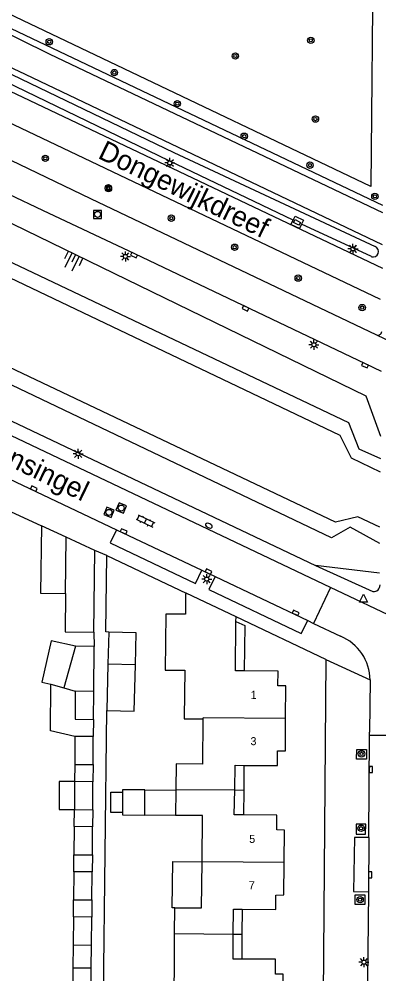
# Model space of a CAD drawing. Extents: x 124000 to 128010, y 398999 to 403000.
# Drawn here: x 127540.4 to 127585.4, y 399093.9 to 399213.2 of the extents above; entities that cross this region are included whole.
import ezdxf

# ---------------------------------------------------------------- set-up
doc = ezdxf.new("R2010")
doc.units = 0
for name, color, linetype in [('gg-afsc-erfafscheiding', 7, 'Continuous'), ('gg-anno-huisnummerreeks BGT', 7, 'Continuous'), ('gg-anno-openbare ruimte label', 7, 'Continuous'), ('gg-bbg-bijgebouw', 7, 'Continuous'), ('gg-bbg-gedigitaliseerde bebouwing', 7, 'Continuous'), ('gg-bbg-gedigitaliseerde bijgebouw', 7, 'Continuous'), ('gg-bbg-hoofdgebouw', 7, 'Continuous'), ('gg-bbg-luifel en loopbrug', 7, 'Continuous'), ('gg-bbg-tussenscheiding', 7, 'Continuous'), ('gg-knt-BGT kruinlijn', 7, 'Continuous'), ('gg-knt-verharding', 7, 'Continuous'), ('gg-knt-verharding nz', 7, 'Continuous'), ('gg-kntw-beschoeiing', 7, 'Continuous'), ('gg-kntw-greppel-droge sloot', 7, 'Continuous'), ('gt-grn-groengrens', 7, 'Continuous'), ('gt-grn-weggrens', 7, 'Continuous'), ('gt-symb-boom', 7, 'Continuous'), ('gt-symb-brandkraan', 7, 'Continuous'), ('gt-symb-klinker verharding', 7, 'Continuous'), ('gt-symb-kolk', 7, 'Continuous'), ('gt-symb-kolk center center', 7, 'Continuous'), ('gt-symb-lichtmast', 7, 'Continuous'), ('gt-symb-rioolschacht', 7, 'Continuous'), ('gt-symb-talud symbool', 7, 'Continuous'), ('gt-symb-waterafsluiter', 7, 'Continuous')]:
    doc.layers.add(name, color=color, linetype=linetype)

# ---------------------------------------------------------------- blocks, each defined once
blk = doc.blocks.new('gt0-BOOM')
at = {"layer": 'gt-symb-boom'}
for radius in [0.4, 0.2]:
    blk.add_circle((0, 0), radius, dxfattribs=at)
blk = doc.blocks.new('gt0-LMAST')
at = {"layer": 'gt-symb-lichtmast'}
for p, q in [((-0.18, 0.17), (-0.45, 0.44)), ((-0.01, 0.25), (-0.01, 0.62)), ((0.17, 0.17), (0.44, 0.44)), ((-0.26, 0), (-0.63, 0)), ((-0.18, -0.18), (-0.45, -0.45)), ((-0.01, -0.25), (-0.01, -0.63)), ((0.44, -0.45), (0.17, -0.18)), ((0.24, 0), (0.62, 0))]:
    blk.add_line(p, q, dxfattribs=at)
blk.add_circle((-0.01, 0), 0.25, dxfattribs=at)
blk = doc.blocks.new('gt0-KOLK')
at = {"layer": 'gt-symb-kolk'}
blk.add_lwpolyline([(0, 0), (0.38, 0), (0.38, 0.4), (-0.38, 0.4), (-0.38, 0), (0, 0)], dxfattribs=at)
blk = doc.blocks.new('gt0-WAFSL')
at = {"layer": 'gt-symb-waterafsluiter'}
for p, q in [((-0.5, -0.33), (0, 0.67)), ((0, 0.67), (0.5, -0.33)), ((0.5, -0.33), (-0.5, -0.33))]:
    blk.add_line(p, q, dxfattribs=at)
blk = doc.blocks.new('gt0-BR')
at = {"layer": 'gt-symb-brandkraan'}
for centre, radius, start, end in [((-0.24, 0), 0.206, 107.5669, 252.4331), ((0.6, -2.66), 3, 106.892, 107.5669), ((0, -0.69), 0.938, 73.108, 106.892), ((-0.6, -2.66), 3, 72.4331, 73.108), ((0.24, 0), 0.206, 287.567, 72.4331), ((0.6, 2.66), 3, 252.4331, 253.108), ((0, 0.69), 0.938, 253.108, 286.8921), ((-0.6, 2.66), 3, 286.8921, 287.567)]:
    blk.add_arc(centre, radius, start, end, dxfattribs=at)
blk = doc.blocks.new('gt0-KL1')
at = {"layer": 'gt-symb-klinker verharding'}
for p, q in [((-1.15, 0.3), (1.15, 0.3)), ((-1, -0.3), (-1, 0.3)), ((-0.5, 0.3), (-0.5, 0.45)), ((0, -0.3), (0, 0.3)), ((0.5, 0.3), (0.5, 0.45)), ((1, -0.3), (1, 0.3)), ((-1.15, -0.3), (1.15, -0.3)), ((-0.5, -0.45), (-0.5, -0.3)), ((0.5, -0.45), (0.5, -0.3))]:
    blk.add_line(p, q, dxfattribs=at)
blk = doc.blocks.new('gt0-RS')
at = {"layer": 'gt-symb-rioolschacht'}
blk.add_lwpolyline([(-0.5, -0.5), (0.5, -0.5), (0.5, 0.5), (-0.5, 0.5)], close=True, dxfattribs=at)
blk.add_circle((0, 0), 0.375, dxfattribs=at)
blk = doc.blocks.new('gt0-KOLKCC')
at = {"layer": 'gt-symb-kolk center center'}
blk.add_lwpolyline([(-0.38, 0.2), (0.37, 0.2), (0.37, -0.2), (-0.38, -0.2)], close=True, dxfattribs=at)
blk = doc.blocks.new('gt0-TALUD_1')
at = {"layer": 'gt-symb-talud symbool'}
for p, q in [((-1, -1), (-1, 0)), ((-0.5, -2), (-0.5, 0)), ((0, -1), (0, 0)), ((0.5, -2), (0.5, 0)), ((1, -1), (1, 0))]:
    blk.add_line(p, q, dxfattribs=at)

msp = doc.modelspace()

# ---------------------------------------------------------------- linework, layer by layer
at = {"layer": 'gg-afsc-erfafscheiding'}
for p, q in [((127551.34, 399146.14), (127561.26, 399141.44)), ((127549.72, 399136.56), (127549.74, 399134.79)), ((127550.79, 399081.01), (127551.32, 399126.78))]:
    msp.add_line(p, q, dxfattribs=at)
msp.add_lwpolyline([(127551.57, 399136.57), (127551.23, 399136.6), (127551.34, 399146.14)], dxfattribs=at)
at = {"layer": 'gg-bbg-bijgebouw'}
for p, q in [((127546.26, 399148.42), (127543.17, 399149.85)), ((127549.82, 399146.77), (127546.26, 399148.42)), ((127549.72, 399136.56), (127549.82, 399146.77)), ((127555.02, 399136.5), (127551.57, 399136.57))]:
    msp.add_line(p, q, dxfattribs=at)
at = {"layer": 'gg-bbg-gedigitaliseerde bebouwing'}
for p, q in [((127559.82, 399098.91), (127559.85, 399102.14)), ((127559.79, 399095.69), (127559.82, 399098.91)), ((127559.73, 399089.91), (127559.79, 399095.69))]:
    msp.add_line(p, q, dxfattribs=at)
for points in [[(127563.24, 399107.88), (127563.29, 399113.67), (127559.94, 399113.68)], [(127559.85, 399102.14), (127563.18, 399102.11), (127563.24, 399107.88)]]:
    msp.add_lwpolyline(points, dxfattribs=at)
at = {"layer": 'gg-bbg-gedigitaliseerde bijgebouw'}
for p, q in [((127551.57, 399136.57), (127551.47, 399132.58)), ((127554.92, 399132.5), (127555.02, 399136.5)), ((127547.44, 399134.81), (127545.97, 399129.6)), ((127549.74, 399134.79), (127547.44, 399134.81)), ((127549.7, 399129.16), (127549.74, 399134.79)), ((127554.92, 399132.5), (127551.47, 399132.58)), ((127545.97, 399129.6), (127547.4, 399129.18)), ((127549.67, 399125.67), (127549.7, 399129.16)), ((127547.35, 399123.55), (127547.32, 399120.04)), ((127549.65, 399123.54), (127547.35, 399123.55)), ((127549.63, 399120.03), (127549.65, 399123.54)), ((127547.32, 399120.04), (127549.63, 399120.03)), ((127547.31, 399117.91), (127547.28, 399114.4)), ((127549.61, 399117.89), (127547.31, 399117.91)), ((127549.58, 399114.38), (127549.61, 399117.89)), ((127553.31, 399116.58), (127553.29, 399114.04)), ((127556.08, 399113.71), (127556.11, 399116.85)), ((127547.28, 399114.4), (127549.58, 399114.38)), ((127547.26, 399112.27), (127547.23, 399108.76)), ((127549.56, 399112.25), (127547.26, 399112.27)), ((127549.53, 399108.75), (127549.56, 399112.25)), ((127547.23, 399108.76), (127549.53, 399108.75)), ((127547.21, 399106.64), (127547.18, 399103.14)), ((127549.51, 399106.62), (127547.21, 399106.64)), ((127549.48, 399103.11), (127549.51, 399106.62)), ((127547.18, 399103.14), (127549.48, 399103.11)), ((127547.16, 399100.99), (127547.13, 399097.49)), ((127549.46, 399100.98), (127547.16, 399100.99)), ((127549.44, 399097.47), (127549.46, 399100.98)), ((127547.13, 399097.49), (127549.44, 399097.47)), ((127547.1, 399094.59), (127547.07, 399090.48)), ((127549.4, 399094.57), (127547.1, 399094.59)), ((127549.37, 399090.46), (127549.4, 399094.57))]:
    msp.add_line(p, q, dxfattribs=at)
for points in [[(127543.17, 399149.85), (127543.06, 399141.43), (127546.17, 399141.39)], [(127546.17, 399141.39), (127546.12, 399136.6), (127549.72, 399136.56)], [(127547.4, 399129.18), (127547.37, 399125.68), (127549.67, 399125.67)], [(127556.11, 399116.85), (127553.32, 399116.88), (127553.31, 399116.58)], [(127553.29, 399114.04), (127553.29, 399113.73), (127556.08, 399113.71)]]:
    msp.add_lwpolyline(points, dxfattribs=at)
at = {"layer": 'gg-bbg-hoofdgebouw'}
for p, q in [((127567.5, 399138.5), (127561.26, 399141.44)), ((127567.49, 399137.91), (127567.5, 399138.5)), ((127559.97, 399116.82), (127559.94, 399113.68)), ((127559.97, 399116.91), (127559.97, 399116.82))]:
    msp.add_line(p, q, dxfattribs=at)
for points in [[(127561.26, 399141.44), (127561.19, 399141.3), (127561.17, 399138.8), (127558.72, 399138.82), (127558.64, 399131.84), (127561.09, 399131.81), (127561.02, 399125.9)], [(127568.52, 399131.72), (127567.42, 399131.72), (127567.49, 399137.91)], [(127573.7, 399125.79), (127573.71, 399129.85), (127572.74, 399129.87), (127572.75, 399131.71), (127568.52, 399131.72)], [(127563.36, 399125.74), (127563.31, 399120.09), (127560.01, 399120.13), (127559.97, 399116.91)], [(127561.02, 399125.9), (127561.02, 399125.76), (127563.36, 399125.74)], [(127568.48, 399119.93), (127572.68, 399119.9), (127572.67, 399121.75), (127573.68, 399121.73), (127573.7, 399125.79)], [(127567.33, 399116.85), (127567.38, 399119.94), (127568.48, 399119.93)], [(127568.44, 399113.73), (127567.26, 399113.74), (127567.33, 399116.85)], [(127573.51, 399107.79), (127573.55, 399111.84), (127572.58, 399111.86), (127572.59, 399113.71), (127568.44, 399113.73)], [(127568.27, 399101.95), (127572.47, 399101.91), (127572.49, 399103.73), (127573.48, 399103.74), (127573.51, 399107.79)], [(127567.15, 399098.85), (127567.17, 399101.96), (127568.27, 399101.95)], [(127568.22, 399095.73), (127567.12, 399095.73), (127567.15, 399098.85)], [(127573.35, 399089.79), (127573.39, 399093.86), (127572.41, 399093.86), (127572.42, 399095.71), (127568.22, 399095.73)]]:
    msp.add_lwpolyline(points, dxfattribs=at)
at = {"layer": 'gg-bbg-luifel en loopbrug'}
for p, q in [((127567.49, 399137.91), (127568.58, 399137.4)), ((127568.58, 399137.4), (127568.52, 399131.72)), ((127551.47, 399132.58), (127551.32, 399126.78)), ((127544.35, 399130.08), (127545.97, 399129.6)), ((127549.67, 399125.67), (127549.65, 399123.54)), ((127547.32, 399120.04), (127547.31, 399117.91)), ((127549.63, 399120.03), (127549.61, 399117.89)), ((127568.48, 399119.93), (127568.46, 399116.84)), ((127556.11, 399116.85), (127559.97, 399116.82)), ((127567.33, 399116.85), (127568.46, 399116.84)), ((127568.46, 399116.84), (127568.44, 399113.73)), ((127547.26, 399112.27), (127547.28, 399114.4)), ((127549.58, 399114.38), (127549.56, 399112.25)), ((127559.94, 399113.68), (127556.08, 399113.71)), ((127547.21, 399106.64), (127547.23, 399108.76)), ((127549.53, 399108.75), (127549.51, 399106.62)), ((127547.16, 399100.99), (127547.18, 399103.14)), ((127549.48, 399103.11), (127549.46, 399100.98)), ((127568.27, 399101.95), (127568.24, 399098.84)), ((127567.15, 399098.85), (127568.24, 399098.84)), ((127568.24, 399098.84), (127568.22, 399095.73)), ((127547.13, 399097.49), (127547.1, 399094.59)), ((127549.4, 399094.57), (127549.44, 399097.47))]:
    msp.add_line(p, q, dxfattribs=at)
for points in [[(127547.44, 399134.81), (127544.39, 399135.5), (127543.22, 399130.33), (127544.35, 399130.08)], [(127551.32, 399126.78), (127554.77, 399126.7), (127554.92, 399132.5)], [(127547.35, 399123.55), (127544.3, 399124.23), (127544.35, 399130.08)], [(127547.31, 399117.91), (127545.38, 399117.92), (127545.36, 399114.41), (127547.28, 399114.4)], [(127553.29, 399114.04), (127551.84, 399114.05), (127551.86, 399116.59), (127553.31, 399116.58)], [(127559.85, 399102.14), (127559.53, 399102.14), (127559.58, 399107.91), (127563.24, 399107.88)]]:
    msp.add_lwpolyline(points, dxfattribs=at)
at = {"layer": 'gg-bbg-tussenscheiding'}
for p, q in [((127546.17, 399141.39), (127546.26, 399148.42)), ((127549.7, 399129.16), (127547.4, 399129.18)), ((127559.97, 399116.91), (127567.33, 399116.85)), ((127573.51, 399107.79), (127563.24, 399107.88)), ((127559.82, 399098.91), (127567.15, 399098.85))]:
    msp.add_line(p, q, dxfattribs=at)
msp.add_lwpolyline([(127573.7, 399125.79), (127563.37, 399125.88), (127563.36, 399125.74)], dxfattribs=at)
at = {"layer": 'gg-knt-BGT kruinlijn'}
msp.add_lwpolyline([(127585.61, 399161.02), (127583.78, 399166.05), (127525.43, 399194.43), (127519.53, 399195.49), (127518.64, 399195.91), (127504.55, 399202.5)], dxfattribs=at)
at = {"layer": 'gg-knt-verharding'}
for p, q in [((127585.05, 399173.71), (127588.68, 399171.95)), ((127530.56, 399167.14), (127577.44, 399144.89)), ((127579.32, 399142.15), (127529.84, 399165.64)), ((127539.13, 399155.73), (127552.53, 399149.36)), ((127536.6, 399152.87), (127543.17, 399149.85)), ((127577.44, 399144.89), (127584.62, 399141.63)), ((127563.22, 399144.31), (127564.87, 399143.52)), ((127579.32, 399142.15), (127577.19, 399137.67)), ((127588.09, 399137.99), (127579.32, 399142.15)), ((127578.74, 399133.17), (127567.5, 399138.5)), ((127576.46, 399138.02), (127577.19, 399137.67)), ((127577.19, 399137.67), (127580.56, 399136.06)), ((127578.74, 399133.17), (127578.16, 399061.75)), ((127584.25, 399130.6), (127584.18, 399124.09)), ((127584.09, 399110.92), (127584.18, 399123.72)), ((127584.18, 399123.72), (127584.18, 399124.09)), ((127584.18, 399123.72), (127589.18, 399123.7)), ((127584.04, 399104.12), (127583.93, 399093.02))]:
    msp.add_line(p, q, dxfattribs=at)
for points in [[(127585.85, 399188.96), (127544.24, 399208.72), (127499.18, 399231.01), (127498.4, 399231.54)], [(127585.83, 399182), (127540.88, 399203.36), (127504.67, 399220.51), (127499.45, 399223.07), (127497.21, 399224.28), (127494.99, 399225.51)], [(127585.82, 399184.98), (127541.18, 399206.23), (127510.23, 399220.85), (127504.65, 399223.54)], [(127585.55, 399178.15), (127539.73, 399199.97), (127494.18, 399221.82), (127493.18, 399222.51)], [(127491.22, 399219.13), (127493.09, 399218.01), (127496.16, 399216.31), (127503.79, 399212.62), (127549.3, 399190.74), (127585.05, 399173.71)], [(127585.68, 399169.14), (127583.7, 399170.1), (127554.83, 399183.85), (127543.34, 399189.25), (127501.19, 399209.23), (127493.96, 399212.68), (127492.19, 399213.61), (127490.46, 399214.58), (127489.6, 399215.09)], [(127575.7, 399187.55), (127575.41, 399186.98), (127574.35, 399187.5), (127574.63, 399188.05)], [(127574.63, 399188.05), (127574.88, 399188.56), (127575.95, 399188.04), (127575.7, 399187.55)], [(127552.53, 399149.36), (127551.76, 399147.71), (127562.42, 399142.66), (127563.22, 399144.31)], [(127564.87, 399143.52), (127564.1, 399141.89), (127575.64, 399136.41), (127576.46, 399138.02)], [(127582.57, 399120.71), (127582.58, 399121.92), (127583.79, 399121.91), (127583.79, 399120.7), (127582.57, 399120.71)], [(127582.5, 399111.34), (127583.69, 399111.33), (127583.71, 399112.59), (127582.51, 399112.6), (127582.5, 399111.34)], [(127584.09, 399110.92), (127582.29, 399110.91), (127582.19, 399104.17), (127584.04, 399104.12)], [(127582.4, 399102.53), (127582.41, 399103.74), (127583.62, 399103.74), (127583.61, 399102.53), (127582.4, 399102.53)]]:
    msp.add_lwpolyline(points, dxfattribs=at)
for centre, radius, start, end in [((127585.24, 399174.14), 0.472, 246.6803, 356.9226), ((127584.68, 399142.46), 0.832, 265.9994, 0.1424), ((127578.3, 399130.56), 5.95, 0.3644, 67.671)]:
    msp.add_arc(centre, radius, start, end, dxfattribs=at)
at = {"layer": 'gg-knt-verharding nz'}
for p, q in [((127552.53, 399149.36), (127563.22, 399144.31)), ((127564.87, 399143.52), (127576.46, 399138.02)), ((127584.09, 399110.92), (127584.04, 399104.12))]:
    msp.add_line(p, q, dxfattribs=at)
at = {"layer": 'gg-kntw-beschoeiing'}
for points in [[(127585.56, 399156.55), (127581.94, 399158.3), (127580.53, 399161.12), (127481.38, 399208.4), (127478.78, 399206.93), (127478.43, 399206.25)], [(127585.48, 399149.7), (127582.74, 399150.99), (127579.94, 399150.29), (127509.09, 399183.9)]]:
    msp.add_lwpolyline(points, dxfattribs=at)
at = {"layer": 'gg-kntw-greppel-droge sloot'}
msp.add_line((127584.42, 399183.49), (127575.7, 399187.55), dxfattribs=at)
for points in [[(127532.28, 399208.11), (127513.93, 399216.95), (127506.33, 399220.57), (127502.1, 399222.74), (127502.52, 399223.69), (127508.59, 399220.84), (127532.65, 399209.47), (127559.73, 399196.51), (127584.88, 399184.74)], [(127574.63, 399188.05), (127559.12, 399195.44), (127533.49, 399207.82)]]:
    msp.add_lwpolyline(points, dxfattribs=at)
msp.add_arc((127584.64, 399184.11), 0.667, 250.7948, 68.9379, dxfattribs=at)
at = {"layer": 'gt-grn-groengrens'}
for p, q in [((127585.86, 399189.86), (127515.55, 399223.3)), ((127585.42, 399143.92), (127577.44, 399144.89))]:
    msp.add_line(p, q, dxfattribs=at)
for points in [[(127516.68, 399228.07), (127518.31, 399228.88), (127520.76, 399230.79), (127524.02, 399233.23), (127527.01, 399234.59), (127529.46, 399234.59), (127551.87, 399230.2), (127584.66, 399223.52), (127584.37, 399192.23), (127517.22, 399224.26), (127516.68, 399228.07)], [(127585.58, 399158.21), (127582.91, 399159.42), (127581.59, 399162.73), (127481.65, 399210.16), (127478.67, 399208.84), (127476.1, 399206)], [(127585.46, 399147.64), (127581.75, 399149.67), (127579.44, 399148.35), (127477.19, 399197.11), (127475.2, 399200.58), (127475.44, 399204.63)]]:
    msp.add_lwpolyline(points, dxfattribs=at)
at = {"layer": 'gt-grn-weggrens'}
for p, q in [((127551.34, 399146.14), (127549.82, 399146.77)), ((127578.74, 399133.17), (127584.25, 399130.6))]:
    msp.add_line(p, q, dxfattribs=at)

# ---------------------------------------------------------------- block references
at = {"layer": 'gt-symb-boom'}
for p in [(127544.14, 399210.33), (127576.85, 399210.51), (127567.41, 399208.55), (127552.28, 399206.48), (127560.15, 399202.59), (127577.42, 399200.67), (127568.52, 399198.53), (127543.65, 399195.77), (127576.74, 399194.91), (127551.53, 399192.09), (127551.54, 399192), (127584.86, 399191.02), (127559.4, 399188.29), (127567.32, 399184.66), (127575.27, 399180.8), (127583.27, 399177.12), (127583.18, 399121.36), (127583.13, 399112.07), (127583.01, 399103.15)]:
    msp.add_blockref('gt0-BOOM', p, dxfattribs=at)
at = {"layer": 'gt-symb-brandkraan', "rotation": -25.027278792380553}
msp.add_blockref('gt0-BR', (127564.1, 399149.88), dxfattribs=at)
at = {"layer": 'gt-symb-klinker verharding', "rotation": -25.41160072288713}
msp.add_blockref('gt0-KL1', (127556.17, 399150.45), dxfattribs=at)
at = {"layer": 'gt-symb-kolk'}
for p, rotation in [((127554.83, 399183.85), 154.82808215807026), ((127568.77, 399177.21), 154.53214455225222), ((127583.7, 399170.1), 154.53214455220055), ((127542.12, 399154.31), -26.41137489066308), ((127553.37, 399148.97), -24.643095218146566), ((127563.97, 399143.94), -24.026506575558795), ((127574.87, 399138.8), -25.155372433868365), ((127584.16, 399119.41), -90.51564809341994), ((127584.07, 399106.26), -90.28647651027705)]:
    msp.add_blockref('gt0-KOLK', p, dxfattribs=dict(at, rotation=rotation))
at = {"layer": 'gt-symb-kolk center center', "rotation": 151.76373939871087}
msp.add_blockref('gt0-KOLKCC', (127575.12, 399187.76), dxfattribs=at)
at = {"layer": 'gt-symb-lichtmast'}
for p in [(127559.22, 399195.19), (127553.67, 399183.51), (127582.12, 399184.45), (127582.13, 399184.46), (127577.24, 399172.48), (127547.76, 399158.86), (127563.84, 399143.2), (127583.5, 399095.34)]:
    msp.add_blockref('gt0-LMAST', p, dxfattribs=at)
at = {"layer": 'gt-symb-rioolschacht'}
msp.add_blockref('gt0-RS', (127550.18, 399188.76), dxfattribs=at)
for p, rotation in [((127551.6, 399151.53), 158.10284941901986), ((127553.14, 399152.08), 156.92177859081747)]:
    msp.add_blockref('gt0-RS', p, dxfattribs=dict(at, rotation=rotation))
at = {"layer": 'gt-symb-talud symbool', "xscale": 0.9995849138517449, "yscale": 0.9995849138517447, "rotation": -25.924185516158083}
msp.add_blockref('gt0-TALUD_1', (127547.44, 399183.73), dxfattribs=at)
at = {"layer": 'gt-symb-waterafsluiter'}
msp.add_blockref('gt0-WAFSL', (127583.43, 399140.66), dxfattribs=at)

# ---------------------------------------------------------------- texts
at = {"layer": 'gg-anno-huisnummerreeks BGT'}
for s, rotation, p in [('1', 359.8, (127569.32, 399128.24)), ('3', 359.8, (127569.3, 399122.45)), ('5', 359.5, (127569.14, 399110.24)), ('7', 359.5, (127569.09, 399104.46))]:
    msp.add_text(s, height=1, rotation=rotation, dxfattribs=at).set_placement(p)
at = {"layer": 'gg-anno-openbare ruimte label'}
for s, rotation, p in [('Dongewijkdreef', 334, (127550.1, 399195.85)), ('Oijensingel', 334.2, (127533.4, 399160.07))]:
    msp.add_text(s, height=2.5, rotation=rotation, dxfattribs=at).set_placement(p)

doc.saveas('drawing.dxf')
